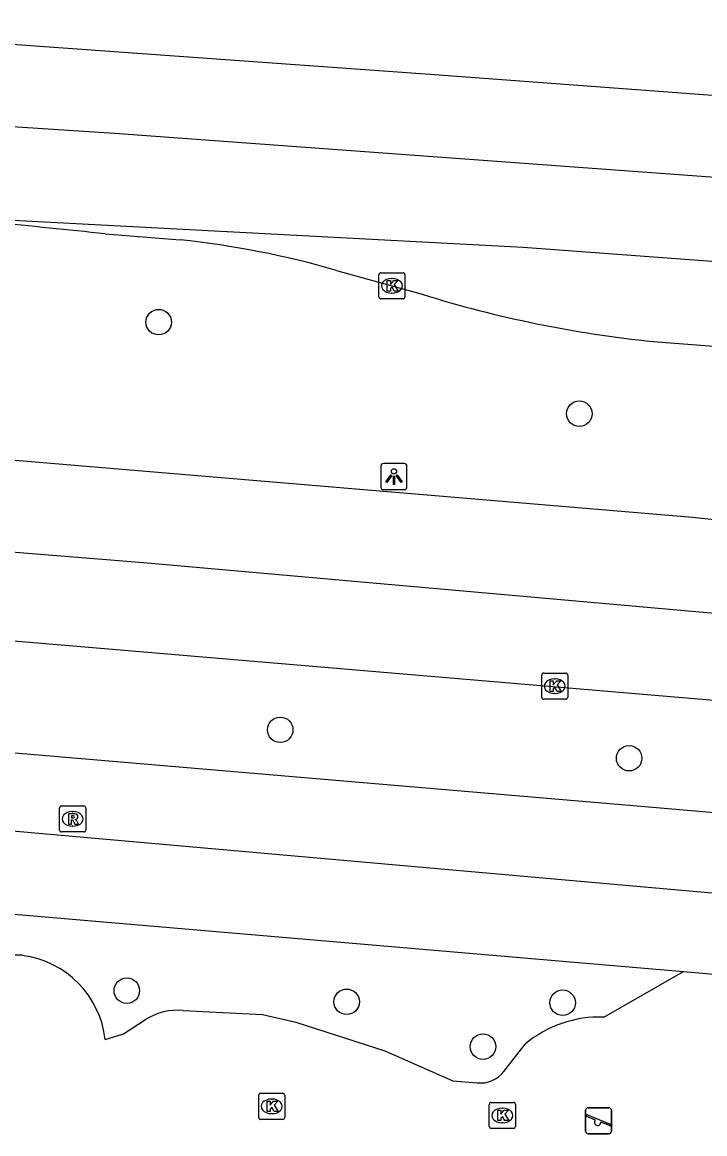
# Model space of a CAD drawing. Extents: x 161848 to 162726, y 385382 to 386521.
# Drawn here: x 162067.07 to 162093.24, y 386466.84 to 386509.49 of the extents above; entities that cross this region are included whole.
import ezdxf

# ---------------------------------------------------------------- set-up
doc = ezdxf.new("R2010")
doc.units = 0
for name, color, linetype in [('IMGEO_Boom', 7, 'Continuous'), ('IMGEO_Fietspad_gesloten', 7, 'Continuous'), ('IMGEO_Groenvoorziening', 7, 'Continuous'), ('IMGEO_Kolk', 7, 'Continuous'), ('IMGEO_Lichtpunt', 7, 'Continuous'), ('IMGEO_OVBaan_gesloten', 7, 'Continuous'), ('IMGEO_Rijbaan_regionaal_gesloten', 7, 'Continuous'), ('IMGEO_Rioolput', 7, 'Continuous'), ('IMGEO_Speelvoorziening', 7, 'Continuous'), ('IMGEO_Voetpad_open', 7, 'Continuous')]:
    doc.layers.add(name, color=color, linetype=linetype)

msp = doc.modelspace()

# ---------------------------------------------------------------- linework, layer by layer
at = {"layer": 'IMGEO_Boom'}
for centre in [(162072.303, 386497.984), (162088.432, 386494.471), (162076.965, 386482.338), (162090.345, 386481.248), (162071.082, 386472.329), (162079.512, 386471.902), (162087.793, 386471.866), (162084.741, 386470.181)]:
    msp.add_circle(centre, 0.489, dxfattribs=at)
at = {"layer": 'IMGEO_Fietspad_gesloten'}
for points in [[(162137.028, 386475.324), (162130.159, 386475.992), (162090.647, 386479.403), (162007.651, 386486.482), (162003.036, 386486.821)], [(162152.75, 386470.212), (162147.786, 386470.716), (162110.939, 386474.623), (162095.249, 386475.917), (162059.758, 386479.07), (161997.359, 386484.34)]]:
    msp.add_lwpolyline(points, dxfattribs=at)
at = {"layer": 'IMGEO_Groenvoorziening'}
for points in [[(162089.369, 386471.315), (162092.425, 386473.062)], [(162073.243, 386471.568), (162076.284, 386471.415), (162077.56, 386471.123), (162080.982, 386470.026), (162083.578, 386468.875), (162084.515, 386468.794)], [(162070.252, 386470.453), (162070.956, 386470.675), (162071.8, 386471.218)], [(162085.542, 386469.232), (162086.354, 386470.276)]]:
    msp.add_lwpolyline(points, dxfattribs=at)
for centre, radius, start, end in [((162066.83, 386470.025), 3.668, 86.219, 220.9234), ((162066.61, 386470.05), 3.664, 6.3091, 82.7616), ((162073.033, 386469.286), 2.292, 84.7339, 122.5338), ((162089.214, 386466.871), 4.447, 88.0029, 130.026), ((162084.645, 386469.913), 1.127, 263.3917, 322.8033)]:
    msp.add_arc(centre, radius, start, end, dxfattribs=at)
at = {"layer": 'IMGEO_Kolk'}
for p, q in [((162080.821, 386499.878), (162081.673, 386499.878)), ((162080.746, 386498.952), (162080.746, 386499.804)), ((162081.234, 386499.658), (162081.259, 386499.658)), ((162081.747, 386499.804), (162081.747, 386498.952)), ((162081.257, 386499.098), (162081.232, 386499.098)), ((162081.673, 386498.878), (162080.821, 386498.878)), ((162087.067, 386484.515), (162087.919, 386484.515)), ((162086.992, 386483.589), (162086.992, 386484.441)), ((162087.48, 386484.295), (162087.505, 386484.295)), ((162087.993, 386484.441), (162087.993, 386483.589)), ((162087.503, 386483.735), (162087.478, 386483.735)), ((162087.919, 386483.515), (162087.067, 386483.515)), ((162076.138, 386467.464), (162076.138, 386468.316)), ((162076.213, 386468.39), (162077.065, 386468.39)), ((162077.139, 386468.316), (162077.139, 386467.464)), ((162076.626, 386468.17), (162076.651, 386468.17)), ((162084.983, 386467.115), (162084.983, 386467.967)), ((162085.058, 386468.041), (162085.91, 386468.041)), ((162085.984, 386467.967), (162085.984, 386467.115)), ((162076.649, 386467.61), (162076.624, 386467.61)), ((162085.471, 386467.821), (162085.496, 386467.821)), ((162077.065, 386467.39), (162076.213, 386467.39)), ((162085.91, 386467.041), (162085.058, 386467.041)), ((162085.494, 386467.261), (162085.469, 386467.261))]:
    msp.add_line(p, q, dxfattribs=at)
for points in [[(162080.821, 386499.878), (162081.673, 386499.878)], [(162080.746, 386498.952), (162080.746, 386499.804)], [(162081.067, 386499.578), (162081.19, 386499.578), (162081.19, 386499.427), (162081.32, 386499.578), (162081.484, 386499.578), (162081.338, 386499.427), (162081.491, 386499.178), (162081.339, 386499.178), (162081.254, 386499.342), (162081.19, 386499.275), (162081.19, 386499.178), (162081.067, 386499.178), (162081.067, 386499.578)], [(162081.747, 386499.804), (162081.747, 386498.952)], [(162081.673, 386498.878), (162080.821, 386498.878)], [(162087.067, 386484.515), (162087.919, 386484.515)], [(162086.992, 386483.589), (162086.992, 386484.441)], [(162087.313, 386484.215), (162087.436, 386484.215), (162087.436, 386484.064), (162087.566, 386484.215), (162087.73, 386484.215), (162087.584, 386484.064), (162087.737, 386483.815), (162087.585, 386483.815), (162087.5, 386483.979), (162087.436, 386483.912), (162087.436, 386483.815), (162087.313, 386483.815), (162087.313, 386484.215)], [(162087.993, 386484.441), (162087.993, 386483.589)], [(162087.919, 386483.515), (162087.067, 386483.515)], [(162076.138, 386467.464), (162076.138, 386468.316)], [(162076.213, 386468.39), (162077.065, 386468.39)], [(162077.139, 386468.316), (162077.139, 386467.464)], [(162076.459, 386468.09), (162076.582, 386468.09), (162076.582, 386467.939), (162076.712, 386468.09), (162076.876, 386468.09), (162076.73, 386467.939), (162076.883, 386467.69), (162076.731, 386467.69), (162076.646, 386467.854), (162076.582, 386467.787), (162076.582, 386467.69), (162076.459, 386467.69), (162076.459, 386468.09)], [(162084.983, 386467.115), (162084.983, 386467.967)], [(162085.058, 386468.041), (162085.91, 386468.041)], [(162085.984, 386467.967), (162085.984, 386467.115)], [(162085.304, 386467.741), (162085.427, 386467.741), (162085.427, 386467.59), (162085.557, 386467.741), (162085.721, 386467.741), (162085.575, 386467.59), (162085.728, 386467.341), (162085.576, 386467.341), (162085.491, 386467.505), (162085.427, 386467.438), (162085.427, 386467.341), (162085.304, 386467.341), (162085.304, 386467.741)], [(162077.065, 386467.39), (162076.213, 386467.39)], [(162085.91, 386467.041), (162085.058, 386467.041)]]:
    msp.add_lwpolyline(points, dxfattribs=at)
for centre, start, end in [((162080.823, 386499.802), 91.552, 178.448), ((162080.823, 386499.802), 91.552, 178.448), ((162081.671, 386499.802), 1.552, 88.448), ((162081.671, 386499.802), 1.552, 88.448), ((162080.823, 386498.954), 181.552, 268.448), ((162080.823, 386498.954), 181.552, 268.448), ((162081.671, 386498.954), 271.552, 358.448), ((162081.671, 386498.954), 271.552, 358.448), ((162087.069, 386484.439), 91.552, 178.448), ((162087.069, 386484.439), 91.552, 178.448), ((162087.917, 386484.439), 1.552, 88.448), ((162087.917, 386484.439), 1.552, 88.448), ((162087.069, 386483.591), 181.552, 268.448), ((162087.069, 386483.591), 181.552, 268.448), ((162087.917, 386483.591), 271.552, 358.448), ((162087.917, 386483.591), 271.552, 358.448), ((162076.215, 386468.314), 91.552, 178.448), ((162076.215, 386468.314), 91.552, 178.448), ((162077.063, 386468.314), 1.552, 88.448), ((162077.063, 386468.314), 1.552, 88.448), ((162085.06, 386467.965), 91.552, 178.448), ((162085.06, 386467.965), 91.552, 178.448), ((162085.908, 386467.965), 1.552, 88.448), ((162085.908, 386467.965), 1.552, 88.448), ((162076.215, 386467.466), 181.552, 268.448), ((162076.215, 386467.466), 181.552, 268.448), ((162077.063, 386467.466), 271.552, 358.448), ((162077.063, 386467.466), 271.552, 358.448), ((162085.06, 386467.117), 181.552, 268.448), ((162085.06, 386467.117), 181.552, 268.448), ((162085.908, 386467.117), 271.552, 358.448), ((162085.908, 386467.117), 271.552, 358.448)]:
    msp.add_arc(centre, 0.0765, start, end, dxfattribs=at)
for centre, major_axis, ratio, start_param, end_param in [((162081.233, 386499.378), (-0.387, 0.002), 0.722429, 4.712389, 7.853982), ((162081.258, 386499.378), (-0.39, 0.002), 0.717154, 1.570796, 4.712389), ((162087.479, 386484.015), (-0.387, 0.002), 0.722429, 4.712389, 7.853982), ((162087.504, 386484.015), (-0.39, 0.002), 0.717154, 1.570796, 4.712389), ((162076.625, 386467.89), (-0.387, 0.002), 0.722429, 4.712389, 7.853982), ((162076.65, 386467.89), (-0.39, 0.002), 0.717154, 1.570796, 4.712389), ((162085.47, 386467.541), (-0.387, 0.002), 0.722429, 4.712389, 7.853982), ((162085.495, 386467.541), (-0.39, 0.002), 0.717154, 1.570796, 4.712389)]:
    msp.add_ellipse(centre, major_axis=major_axis, ratio=ratio, start_param=start_param, end_param=end_param, dxfattribs=at)
at = {"layer": 'IMGEO_Lichtpunt'}
for p, q in [((162080.827, 386492.461), (162080.827, 386491.654)), ((162080.827, 386492.461), (162080.827, 386491.654)), ((162081.729, 386492.556), (162080.921, 386492.556)), ((162081.729, 386492.556), (162080.921, 386492.556)), ((162081.823, 386491.654), (162081.823, 386492.461)), ((162081.823, 386491.654), (162081.823, 386492.461)), ((162080.921, 386491.56), (162081.729, 386491.56)), ((162080.921, 386491.56), (162081.729, 386491.56))]:
    msp.add_line(p, q, dxfattribs=at)
for points in [[(162081.201, 386492.125), (162081.24, 386492.097), (162081.052, 386491.835), (162081.014, 386491.862), (162081.201, 386492.125)], [(162081.303, 386492.077), (162081.35, 386492.077), (162081.35, 386491.755), (162081.303, 386491.755), (162081.303, 386492.077)], [(162081.413, 386492.097), (162081.451, 386492.124), (162081.638, 386491.862), (162081.599, 386491.834), (162081.413, 386492.097)]]:
    msp.add_lwpolyline(points, dxfattribs=at)
msp.add_circle((162081.326, 386492.259), 0.0994, dxfattribs=at)
for centre, start, end in [((162080.921, 386492.461), 90, 180), ((162080.921, 386492.461), 90, 180), ((162081.729, 386492.461), 0, 90), ((162081.729, 386492.461), 0, 90), ((162080.921, 386491.654), 180, 270), ((162080.921, 386491.654), 180, 270), ((162081.729, 386491.654), 270, 0), ((162081.729, 386491.654), 270, 360)]:
    msp.add_arc(centre, 0.0946, start, end, dxfattribs=at)
at = {"layer": 'IMGEO_OVBaan_gesloten'}
for points in [[(162110.273, 386488.603), (162092.771, 386490.488), (162003.619, 386498.001)], [(162151.907, 386481.614), (162150.934, 386481.7), (162087.587, 386487.335), (162071.717, 386488.747), (162055.732, 386490.044), (162027.625, 386492.448), (162003.459, 386494.516)], [(162003.301, 386491.087), (162013.955, 386490.216), (162070.231, 386485.46), (162125.402, 386480.772), (162137.511, 386479.644), (162151.62, 386478.363)]]:
    msp.add_lwpolyline(points, dxfattribs=at)
at = {"layer": 'IMGEO_Rijbaan_regionaal_gesloten'}
for points in [[(162054.03, 386509.493), (162059.014, 386509.205), (162083.065, 386507.476), (162150.437, 386502.454), (162151.834, 386502.425)], [(162038.344, 386507.01), (162054.918, 386506.257), (162070.605, 386505.235), (162094.687, 386503.468), (162151.475, 386499.299)], [(162061.638, 386502.165), (162086.276, 386500.862), (162151.102, 386496.048)], [(162070.252, 386501.372), (162073.129, 386501.145)], [(162079.126, 386499.97), (162082.413, 386499.052)], [(162091.272, 386497.24), (162098.428, 386496.697)]]:
    msp.add_lwpolyline(points, dxfattribs=at)
for centre, radius, start, end in [((162040.452, 386224.852), 278.121, 83.84913, 85.63128), ((162069.39, 386466.171), 35.173, 73.9308, 83.898), ((162095.858, 386542.222), 45.215, 252.7015, 264.1791)]:
    msp.add_arc(centre, radius, start, end, dxfattribs=at)
at = {"layer": 'IMGEO_Rioolput'}
for p, q in [((162068.579, 386479.419), (162069.431, 386479.419)), ((162068.504, 386478.493), (162068.504, 386479.345)), ((162068.992, 386479.199), (162069.017, 386479.199)), ((162069.505, 386479.345), (162069.505, 386478.493)), ((162069.015, 386478.639), (162068.99, 386478.639)), ((162069.431, 386478.419), (162068.579, 386478.419))]:
    msp.add_line(p, q, dxfattribs=at)
for points in [[(162068.579, 386479.419), (162069.431, 386479.419)], [(162068.504, 386478.493), (162068.504, 386479.345)], [(162069.093, 386479.117), (162068.841, 386479.119), (162068.841, 386478.719)], [(162069.019, 386479.038), (162068.965, 386479.038), (162068.965, 386478.957)], [(162069.505, 386479.345), (162069.505, 386478.493)], [(162068.841, 386478.719), (162068.965, 386478.719), (162068.965, 386478.881), (162068.976, 386478.881)], [(162068.965, 386478.957), (162069.017, 386478.957)], [(162069.023, 386478.852), (162069.094, 386478.719), (162069.234, 386478.719), (162069.169, 386478.845)], [(162069.431, 386478.419), (162068.579, 386478.419)]]:
    msp.add_lwpolyline(points, dxfattribs=at)
for centre, radius, start, end in [((162068.581, 386479.343), 0.0765, 91.552, 178.448), ((162068.581, 386479.343), 0.0765, 91.552, 178.448), ((162069.429, 386479.343), 0.0765, 1.552, 88.448), ((162069.429, 386479.343), 0.0765, 1.552, 88.448), ((162069.001, 386479.146), 0.19, 274.7715, 282.9687), ((162069.025, 386478.942), 0.0964, 77.0061, 93.1865), ((162069.039, 386478.999), 0.0378, 276.6634, 79.6772), ((162069.092, 386479.007), 0.109, 350.3612, 89.416), ((162069.09, 386479.007), 0.112, 277.5842, 350.9817), ((162068.975, 386478.828), 0.0533, 26.0293, 88.6989), ((162069.074, 386478.792), 0.108, 29.5134, 73.7905), ((162068.581, 386478.495), 0.0765, 181.552, 268.448), ((162068.581, 386478.495), 0.0765, 181.552, 268.448), ((162069.429, 386478.495), 0.0765, 271.552, 358.448), ((162069.429, 386478.495), 0.0765, 271.552, 358.448)]:
    msp.add_arc(centre, radius, start, end, dxfattribs=at)
for centre, major_axis, ratio, start_param, end_param in [((162068.991, 386478.919), (-0.387, 0.002), 0.722429, 4.712389, 7.853982), ((162069.016, 386478.919), (-0.39, 0.002), 0.717154, 1.570796, 4.712389)]:
    msp.add_ellipse(centre, major_axis=major_axis, ratio=ratio, start_param=start_param, end_param=end_param, dxfattribs=at)
at = {"layer": 'IMGEO_Speelvoorziening'}
for p, q in [((162088.675, 386466.937), (162088.675, 386467.737)), ((162088.675, 386467.737), (162088.675, 386466.937)), ((162089.058, 386467.365), (162088.719, 386467.502)), ((162088.744, 386467.562), (162089.62, 386467.209)), ((162088.775, 386467.837), (162089.565, 386467.837)), ((162089.565, 386467.837), (162088.775, 386467.837)), ((162089.665, 386467.737), (162089.665, 386466.937)), ((162089.665, 386466.937), (162089.665, 386467.737)), ((162089.596, 386467.149), (162089.256, 386467.286)), ((162089.565, 386466.837), (162088.775, 386466.837)), ((162088.775, 386466.837), (162089.565, 386466.837))]:
    msp.add_line(p, q, dxfattribs=at)
for centre, radius, start, end in [((162088.775, 386467.737), 0.1, 90, 180), ((162088.775, 386467.737), 0.1, 90, 180), ((162088.732, 386467.532), 0.0327, 68.078, 248.078), ((162089.565, 386467.737), 0.1, 0, 90), ((162089.565, 386467.737), 0.1, 360, 90), ((162089.137, 386467.275), 0.12, 130.9928, 5.1632), ((162089.608, 386467.179), 0.0327, 248.078, 68.078), ((162088.775, 386466.937), 0.1, 180, 270), ((162088.775, 386466.937), 0.1, 180, 270), ((162089.565, 386466.937), 0.1, 270, 0), ((162089.565, 386466.937), 0.1, 270, 0)]:
    msp.add_arc(centre, radius, start, end, dxfattribs=at)
at = {"layer": 'IMGEO_Voetpad_open'}
for points in [[(162062.42, 386475.635), (162092.425, 386473.062)], [(162092.425, 386473.062), (162093.743, 386472.949), (162095.772, 386472.791)]]:
    msp.add_lwpolyline(points, dxfattribs=at)

doc.saveas('drawing.dxf')
